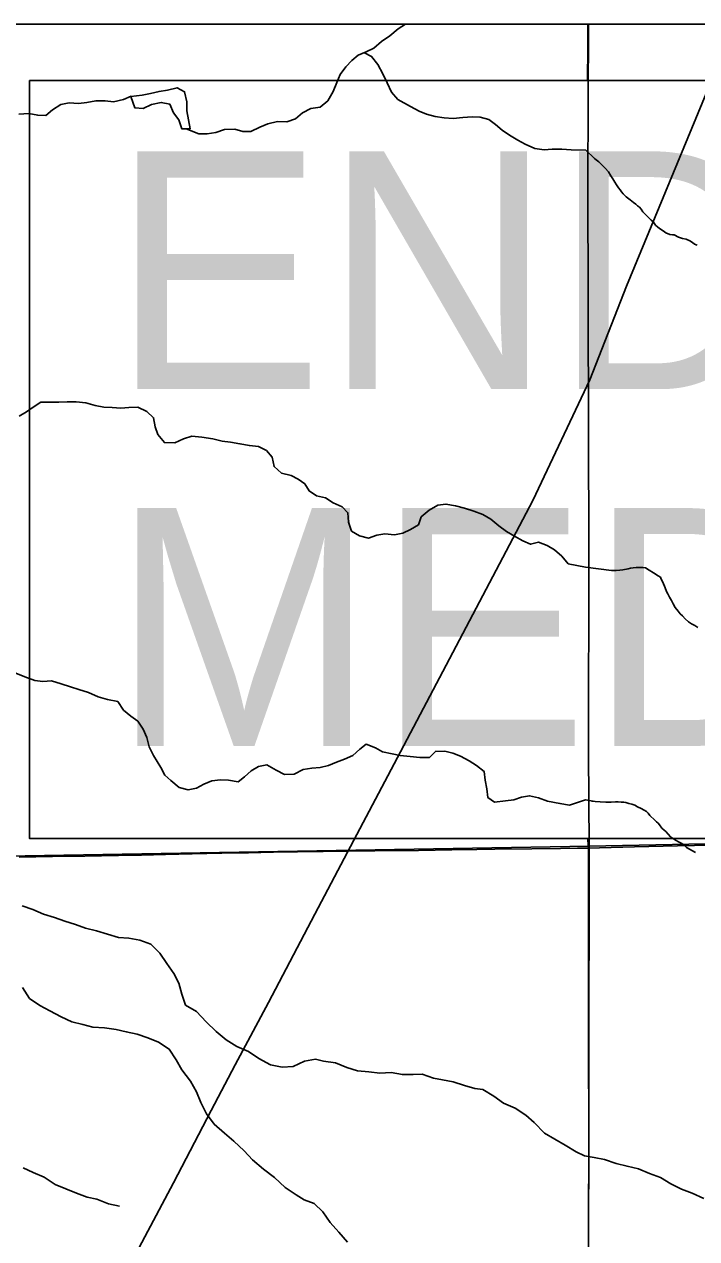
# Model space of a CAD drawing. Extents: x 0 to 34, y 0 to 22.
# Drawn here: x 3.943 to 4.339, y 20.185 to 20.9 of the extents above; entities that cross this region are included whole.
import ezdxf

# ---------------------------------------------------------------- set-up
doc = ezdxf.new("R2010")
doc.units = 0
for name, color, linetype in [('GM_X_County_Road', 7, 'Continuous'), ('GM_X_Minor_Lake', 7, 'Continuous'), ('GM_X_Minor_River', 7, 'Continuous'), ('GM_X_Rail_Line', 7, 'Continuous'), ('GM_X_Rail_Line_Text', 7, 'Continuous'), ('GM_X_Township', 7, 'Continuous'), ('GM_X_Township_Road', 7, 'Continuous'), ('GM_X_Unincorporated', 7, 'Continuous'), ('SH_Cut_Line', 7, 'Continuous'), ('SH_Data', 7, 'Continuous'), ('SH_Text', 7, 'Continuous')]:
    doc.layers.add(name, color=color, linetype=linetype)

msp = doc.modelspace()

# ---------------------------------------------------------------- linework, layer by layer
at = {"layer": 'GM_X_County_Road'}
for points in [[(4.27517, 20.41511), (4.28167, 20.41529), (4.30227, 20.41586), (4.32759, 20.41641), (4.35758, 20.41696), (4.37448, 20.41743)], [(4.27551, 19.91098), (4.27539, 19.92505), (4.27535, 19.98354), (4.27529, 20.00056), (4.27524, 20.00393), (4.27533, 20.03521), (4.27527, 20.0545), (4.27537, 20.09331), (4.27527, 20.12058), (4.27527, 20.14678), (4.27524, 20.17469), (4.27527, 20.20664), (4.27534, 20.22845), (4.27524, 20.3179), (4.27517, 20.41511)]]:
    msp.add_lwpolyline(points, dxfattribs=at)
at = {"layer": 'GM_X_Minor_Lake'}
for points in [[(4.04081, 20.83848), (4.03885, 20.84909), (4.03879, 20.85441), (4.03758, 20.86028), (4.03318, 20.86269), (4.0275, 20.86129), (4.02258, 20.86047), (4.01747, 20.85926), (4.01254, 20.85825), (4.00583, 20.85748)], [(4.04081, 20.83848), (4.03885, 20.84909), (4.03879, 20.85441), (4.03758, 20.86028), (4.03318, 20.86269), (4.0275, 20.86129), (4.02258, 20.86047), (4.01747, 20.85926), (4.01254, 20.85825), (4.00588, 20.85748)], [(4.00587, 20.8575), (4.00827, 20.85079), (4.01321, 20.85047), (4.01812, 20.85281), (4.0238, 20.85403), (4.02893, 20.85295), (4.03109, 20.84785), (4.03418, 20.84371), (4.03595, 20.83842), (4.04088, 20.83848)], [(4.00588, 20.85748), (4.00827, 20.85079), (4.01321, 20.85047), (4.01812, 20.85281), (4.0238, 20.85403), (4.02893, 20.85295), (4.03109, 20.84785), (4.03418, 20.84371), (4.03595, 20.83842), (4.04081, 20.83848)]]:
    msp.add_lwpolyline(points, dxfattribs=at)
at = {"layer": 'GM_X_Minor_River'}
for points in [[(4.16756, 20.9), (4.16317, 20.89741), (4.15829, 20.89317), (4.15339, 20.88988), (4.14888, 20.88602), (4.14436, 20.88369), (4.13964, 20.88173), (4.13588, 20.87864), (4.13251, 20.87499), (4.12914, 20.87038), (4.12711, 20.8658), (4.1249, 20.86045), (4.12174, 20.8549), (4.11723, 20.85124), (4.11174, 20.85041), (4.10702, 20.84788), (4.10289, 20.8444), (4.09778, 20.84263), (4.09228, 20.84275), (4.0866, 20.84135), (4.08188, 20.83939), (4.07659, 20.83685), (4.07185, 20.83698), (4.06708, 20.83825), (4.06101, 20.83817), (4.05591, 20.83639), (4.05079, 20.83557), (4.04586, 20.8355), (4.03844, 20.83845)], [(4.14335, 20.88327), (4.14762, 20.88107), (4.15128, 20.87637), (4.1542, 20.8709), (4.15673, 20.86561), (4.15927, 20.86013), (4.16312, 20.85581), (4.17057, 20.85154), (4.17554, 20.84895), (4.17993, 20.8471), (4.18507, 20.84565), (4.19021, 20.84496), (4.19553, 20.84464), (4.20122, 20.8451), (4.20672, 20.84555), (4.21146, 20.84542), (4.21661, 20.84396), (4.22044, 20.84098), (4.22447, 20.83761), (4.22868, 20.83481), (4.23365, 20.83184), (4.23786, 20.82942), (4.24359, 20.82684), (4.2491, 20.82615), (4.25384, 20.8264), (4.25954, 20.82647), (4.26505, 20.82616), (4.27362, 20.82599)], [(4.0061, 20.8576), (4.00156, 20.85564), (3.99569, 20.85442), (3.99075, 20.85493), (3.98525, 20.85486), (3.97994, 20.85403), (3.97521, 20.8534), (3.9697, 20.85371), (3.96477, 20.8527), (3.95987, 20.84959), (3.95593, 20.84631), (3.95118, 20.84644), (3.94585, 20.84752), (3.93997, 20.84706)], [(4.27351, 20.82609), (4.27885, 20.821), (4.27981, 20.82025), (4.28135, 20.81913), (4.28289, 20.81745), (4.28501, 20.81539), (4.28694, 20.81313), (4.28831, 20.81087), (4.28947, 20.80899), (4.29064, 20.80711), (4.29161, 20.8056), (4.29297, 20.80372), (4.29393, 20.80259), (4.29471, 20.80147), (4.29568, 20.80015), (4.29741, 20.79846), (4.29972, 20.7966), (4.30164, 20.79511), (4.30317, 20.79418), (4.30413, 20.79324), (4.30528, 20.79231), (4.30625, 20.79118), (4.30722, 20.78968), (4.30896, 20.7878), (4.31069, 20.78612), (4.31204, 20.7848), (4.31339, 20.78349), (4.31474, 20.7818), (4.31609, 20.78049), (4.31762, 20.77938), (4.31916, 20.77845), (4.32069, 20.77733), (4.32318, 20.77623), (4.3247, 20.77606), (4.32565, 20.77607), (4.32814, 20.77478), (4.33062, 20.77386), (4.33271, 20.77352), (4.33481, 20.77259), (4.33635, 20.77148), (4.33769, 20.77055), (4.33922, 20.77)], [(3.94028, 20.66927), (3.94461, 20.6718), (3.94837, 20.67469), (3.95289, 20.6776), (3.95764, 20.67766), (3.96352, 20.67755), (3.96846, 20.6778), (3.97377, 20.67768), (3.97947, 20.67718), (3.985, 20.67554), (3.98995, 20.67466), (3.99488, 20.67453), (4.00002, 20.67403), (4.00476, 20.67447), (4.01007, 20.67473), (4.01542, 20.67214), (4.01926, 20.66839), (4.02027, 20.66308), (4.02185, 20.65854), (4.02571, 20.65384), (4.03178, 20.65373), (4.03688, 20.65608), (4.04179, 20.65766), (4.04769, 20.65698), (4.05415, 20.65592), (4.05968, 20.65466), (4.06462, 20.65396), (4.07014, 20.65308), (4.07565, 20.65202), (4.08098, 20.65151), (4.08575, 20.64911), (4.08903, 20.64516), (4.09024, 20.63967), (4.09465, 20.63573), (4.10017, 20.63448), (4.10438, 20.63225), (4.1084, 20.62945), (4.11092, 20.62531), (4.11513, 20.62251), (4.12046, 20.62125), (4.12505, 20.61827), (4.1302, 20.61606), (4.13367, 20.61249), (4.13392, 20.60699), (4.1357, 20.60169), (4.14048, 20.5989), (4.14581, 20.59745), (4.15073, 20.59922), (4.15546, 20.60004), (4.16116, 20.59955), (4.1659, 20.60056), (4.17042, 20.60271), (4.17514, 20.60543), (4.17679, 20.61), (4.18149, 20.61405), (4.18658, 20.61697), (4.19131, 20.6176), (4.19702, 20.61653), (4.20216, 20.61527), (4.20769, 20.61344), (4.21303, 20.61142), (4.21781, 20.60863), (4.22242, 20.6047), (4.22701, 20.60153), (4.2316, 20.59874), (4.23657, 20.59596), (4.24115, 20.59393), (4.24589, 20.59513), (4.25084, 20.59329), (4.25524, 20.59069), (4.25947, 20.58694), (4.26332, 20.58243), (4.27346, 20.58047)], [(4.27346, 20.58047), (4.28883, 20.57847), (4.29149, 20.57851), (4.29357, 20.57873), (4.29547, 20.57895), (4.29641, 20.57915), (4.29755, 20.57936), (4.2985, 20.57956), (4.30001, 20.57978), (4.30153, 20.57999), (4.30323, 20.5802), (4.30494, 20.58023), (4.30627, 20.58025), (4.30722, 20.58026), (4.30874, 20.58009), (4.31085, 20.57879), (4.31353, 20.57712), (4.31622, 20.57545), (4.31756, 20.57452), (4.31795, 20.57339), (4.31873, 20.57207), (4.31932, 20.57056), (4.31991, 20.56923), (4.32031, 20.56829), (4.3211, 20.56621), (4.32188, 20.5647), (4.32285, 20.56282), (4.32402, 20.56093), (4.325, 20.55886), (4.32617, 20.55678), (4.32791, 20.55453), (4.32926, 20.55303), (4.33061, 20.55172), (4.33215, 20.55003), (4.33408, 20.54835), (4.33581, 20.54704), (4.33772, 20.54612), (4.33963, 20.54501)], [(3.93721, 20.51841), (3.9435, 20.51583), (3.94941, 20.51382), (3.95417, 20.51312), (3.95929, 20.51357), (3.96501, 20.51174), (3.97034, 20.5101), (3.9753, 20.50845), (3.98102, 20.50663), (3.98674, 20.50423), (3.99227, 20.50259), (3.99817, 20.50134), (4.00165, 20.49626), (4.00587, 20.4927), (4.01008, 20.48972), (4.01317, 20.4852), (4.01532, 20.48029), (4.01672, 20.4748), (4.01925, 20.4697), (4.02352, 20.46253), (4.02585, 20.45801), (4.0295, 20.45482), (4.03429, 20.45071), (4.03963, 20.44944), (4.04455, 20.45046)], [(4.04455, 20.45046), (4.04889, 20.45279), (4.05361, 20.45475), (4.05873, 20.4552), (4.06348, 20.45507), (4.06899, 20.45419), (4.07275, 20.45709), (4.0767, 20.46056), (4.08103, 20.46308), (4.08595, 20.4641), (4.0915, 20.46094), (4.09628, 20.45834), (4.10197, 20.4586), (4.10725, 20.46133), (4.11237, 20.46216), (4.1173, 20.4626), (4.12222, 20.4638), (4.12694, 20.46576), (4.13166, 20.46753), (4.13657, 20.46968), (4.1407, 20.47335), (4.14446, 20.47625), (4.14981, 20.47403), (4.15401, 20.47181), (4.15972, 20.47055), (4.16448, 20.46966), (4.17037, 20.46898), (4.17588, 20.46848), (4.18158, 20.46836), (4.18514, 20.47202), (4.19065, 20.47209), (4.19541, 20.47101), (4.19998, 20.46917), (4.20496, 20.46638), (4.20935, 20.46378), (4.21376, 20.46023), (4.2144, 20.45511), (4.21541, 20.44999), (4.21604, 20.44487), (4.21987, 20.44207), (4.22632, 20.44291), (4.23124, 20.44355), (4.23578, 20.44513), (4.24052, 20.44595), (4.24585, 20.44468), (4.25119, 20.44266), (4.25842, 20.44143), (4.26413, 20.44036), (4.27346, 20.44344)], [(4.27342, 20.44344), (4.27922, 20.44246), (4.27713, 20.44281), (4.27922, 20.44246), (4.28207, 20.44231), (4.28549, 20.44217), (4.28853, 20.44222), (4.29119, 20.44225), (4.29271, 20.44228), (4.29442, 20.44211), (4.29593, 20.44213), (4.29727, 20.44196), (4.29898, 20.44142), (4.3007, 20.44087), (4.30242, 20.44033), (4.30414, 20.4394), (4.30624, 20.43848), (4.30797, 20.43737), (4.30931, 20.43663), (4.31027, 20.43569), (4.31124, 20.43437), (4.31432, 20.43157), (4.31528, 20.43063), (4.31624, 20.4297), (4.31701, 20.42876), (4.31837, 20.42688), (4.31972, 20.42557), (4.32068, 20.42482), (4.32203, 20.42332), (4.32338, 20.42182), (4.3253, 20.42052), (4.32683, 20.41959), (4.32817, 20.41885), (4.3297, 20.41792), (4.33124, 20.41699), (4.33297, 20.4155), (4.33821, 20.41242)], [(3.94188, 20.3811), (3.94833, 20.37903), (3.9546, 20.37619), (3.96105, 20.37431), (3.96712, 20.37205), (3.97338, 20.37017), (3.97927, 20.36791), (3.98572, 20.3664), (3.99217, 20.36452), (3.99863, 20.36245), (4.0047, 20.36209), (4.01115, 20.36096), (4.0176, 20.35851), (4.02292, 20.35321), (4.0271, 20.34714), (4.03128, 20.34127), (4.03414, 20.33558), (4.03585, 20.32913), (4.03814, 20.32268), (4.0446, 20.31889), (4.0503, 20.31283), (4.05618, 20.30715), (4.06207, 20.30223), (4.06834, 20.29826), (4.07517, 20.29543), (4.08125, 20.29127), (4.08808, 20.28749), (4.09491, 20.28618), (4.10136, 20.28657), (4.10819, 20.28963), (4.11464, 20.29079), (4.11938, 20.28966), (4.1264, 20.28873), (4.13304, 20.2859), (4.1393, 20.28402), (4.14595, 20.28346), (4.1524, 20.28272), (4.15904, 20.28293), (4.16568, 20.28181), (4.17213, 20.28183), (4.17725, 20.28203), (4.18408, 20.27977), (4.18939, 20.27864), (4.19565, 20.27752), (4.2023, 20.27545), (4.20837, 20.27357), (4.21311, 20.27301), (4.21957, 20.26904), (4.22527, 20.26507), (4.2321, 20.26205), (4.23837, 20.25789), (4.2433, 20.25353), (4.24938, 20.24728), (4.25546, 20.24369), (4.26153, 20.24029), (4.26799, 20.23632), (4.27292, 20.23405), (4.27862, 20.23293), (4.28469, 20.2318), (4.29152, 20.22954), (4.29797, 20.22785), (4.30462, 20.22635), (4.31107, 20.22352), (4.31752, 20.22126), (4.3236, 20.21747), (4.32986, 20.21426), (4.33632, 20.212), (4.34315, 20.20879)], [(3.94214, 20.33305), (3.94632, 20.32661), (3.9524, 20.32245), (3.95828, 20.31923), (3.96493, 20.31583), (3.97119, 20.31281), (3.97764, 20.31131), (3.98353, 20.30962), (3.99036, 20.30925), (3.99719, 20.30832), (4.00326, 20.30701), (4.00971, 20.30551), (4.01597, 20.30344), (4.02224, 20.30079), (4.0285, 20.29682), (4.0325, 20.29057), (4.03592, 20.2845), (4.04105, 20.27787), (4.04447, 20.27161), (4.04714, 20.26535), (4.05037, 20.25871), (4.05494, 20.25265), (4.06101, 20.24734), (4.06652, 20.24261), (4.0726, 20.23693), (4.07754, 20.23163), (4.084, 20.22614), (4.09045, 20.22122), (4.09672, 20.21535), (4.10318, 20.211), (4.10793, 20.20816), (4.11381, 20.2059), (4.11894, 20.20097), (4.12312, 20.19472), (4.12825, 20.18903), (4.13338, 20.18316)], [(3.94248, 20.2269), (3.94837, 20.22425), (3.95501, 20.22142), (3.96147, 20.21707), (3.96773, 20.21462), (3.97399, 20.21198), (3.98026, 20.20972), (3.98595, 20.2084), (3.99278, 20.20576), (3.99923, 20.20426)]]:
    msp.add_lwpolyline(points, dxfattribs=at)
at = {"layer": 'GM_X_Rail_Line'}
for points in [[(4.27591, 20.69079), (4.29768, 20.74587), (4.36132, 20.9)], [(4.13347, 20.4128), (4.16093, 20.46476), (4.18944, 20.51911), (4.24254, 20.61974), (4.27591, 20.69079)], [(3.99437, 20.14876), (4.0141, 20.18626), (4.03095, 20.21807), (4.05328, 20.2607), (4.0674, 20.28745), (4.08692, 20.32425), (4.11423, 20.37614), (4.13347, 20.4128)]]:
    msp.add_lwpolyline(points, dxfattribs=at)
at = {"layer": 'GM_X_Rail_Line_Text'}
msp.add_lwpolyline([(4.27516, 20.9), (2.1, 20.9), (2.1, 20.39416), (2.18926, 20.39483), (2.22745, 20.39495), (2.57356, 20.39618), (2.65087, 20.39662), (2.99803, 20.39937), (3.3226, 20.40192), (3.76027, 20.40736), (4.2757, 20.41631), (4.27522, 20.47097), (4.27534, 20.58948), (4.27475, 20.80739)], close=True, dxfattribs=at)
for points in [[(8.9, 20.9), (4.27516, 20.9), (4.27475, 20.80739), (4.27534, 20.58948), (4.27522, 20.47097), (4.2757, 20.41631), (4.37341, 20.41813), (4.72752, 20.4267), (4.7877, 20.42788), (4.79081, 20.42795), (4.79449, 20.42802), (5.37238, 20.44113), (6.02351, 20.46032), (6.10247, 20.46324), (6.13454, 20.46419), (6.14318, 20.46445), (6.34991, 20.47249), (6.36809, 20.47307), (6.41713, 20.47364), (6.46674, 20.47499), (6.69534, 20.4811), (6.99108, 20.48711), (7.05001, 20.48828)], [(4.27672, 19.50175), (4.27627, 19.60888), (4.27627, 19.63558), (4.27626, 19.6408), (4.27613, 19.68124), (4.27582, 19.75186), (4.27563, 19.89982), (4.27535, 19.91099), (4.27532, 20.14684), (4.2757, 20.41631), (3.76027, 20.40736), (3.3226, 20.40192), (2.99803, 20.39937), (2.65087, 20.39662)]]:
    msp.add_lwpolyline(points, dxfattribs=at)
at = {"layer": 'GM_X_Township'}
msp.add_lwpolyline([(4.27672, 19.50175), (4.27627, 19.60888), (4.27627, 19.63558), (4.27626, 19.6408), (4.27613, 19.68124), (4.27582, 19.75186), (4.27563, 19.89982), (4.27535, 19.91099), (4.27532, 20.14684), (4.2757, 20.41631), (4.37341, 20.41813), (4.72752, 20.4267)], dxfattribs=at)
at = {"layer": 'GM_X_Township_Road'}
for points in [[(4.27472, 20.867), (4.2747, 20.87242), (4.27475, 20.88075), (4.2748, 20.8955), (4.27479, 20.9)], [(3.94027, 20.40986), (3.95976, 20.41017), (3.97888, 20.41043), (3.99859, 20.41072), (4.01228, 20.411), (4.02622, 20.41133), (4.04208, 20.41171), (4.05954, 20.41214), (4.07523, 20.41239), (4.08978, 20.41267), (4.10396, 20.41291), (4.11908, 20.41306), (4.13343, 20.41328), (4.14955, 20.41347), (4.17519, 20.41378), (4.19483, 20.41407), (4.20954, 20.41429), (4.2201, 20.41442), (4.24193, 20.41476), (4.25876, 20.41491), (4.26871, 20.41503), (4.27517, 20.41511)], [(4.27517, 20.41511), (4.2749, 20.41971), (4.27487, 20.42069)]]:
    msp.add_lwpolyline(points, dxfattribs=at)
at = {"layer": 'GM_X_Unincorporated'}
msp.add_lwpolyline([(6.68487, 20.9), (4.27516, 20.9), (4.27475, 20.80739), (4.27534, 20.58948), (4.27522, 20.47097), (4.27562, 20.41626), (4.37341, 20.41813), (4.72752, 20.4267)], dxfattribs=at)
at = {"layer": 'SH_Cut_Line'}
msp.add_lwpolyline([(7.05001, 20.48828), (6.99108, 20.48711), (6.69534, 20.4811), (6.46674, 20.47499), (6.41713, 20.47364), (6.36809, 20.47307), (6.34991, 20.47249), (6.14318, 20.46445), (6.13454, 20.46419), (6.10247, 20.46324), (6.02351, 20.46032), (5.37238, 20.44113), (4.79449, 20.42802), (4.79081, 20.42795), (4.7877, 20.42788), (4.72752, 20.4267), (4.37341, 20.41813), (4.2757, 20.41631), (3.76027, 20.40736), (3.3226, 20.40192), (2.99803, 20.39937), (2.65087, 20.39662)], dxfattribs=at)
at = {"layer": 'SH_Data'}
msp.add_line((2.1, 20.9), (8.9, 20.9), dxfattribs=at)
at = {"layer": 'SH_Text'}
msp.add_lwpolyline([(3.9463, 20.867), (5.36424, 20.867), (5.36424, 20.42069), (3.9463, 20.42069)], close=True, dxfattribs=at)

# ---------------------------------------------------------------- texts
for s, p in [('END PROJECT', (3.9943, 20.68525)), ('MED-71-26.69', (3.9943, 20.47525))]:
    msp.add_text(s, height=0.1399997, dxfattribs=at).set_placement(p)

doc.saveas('drawing.dxf')
